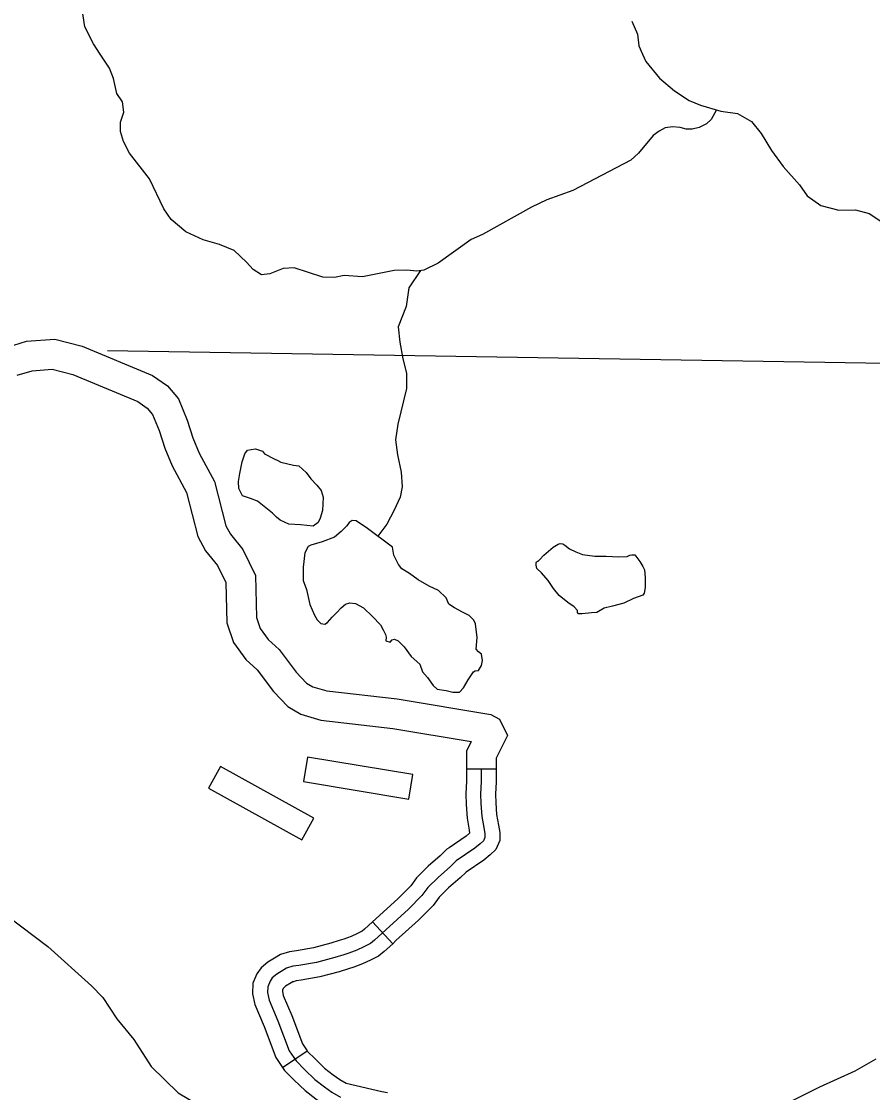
# Model space of a CAD drawing. Extents: x 0 to 3171, y 0 to 2059.
# Drawn here: x 1682.3 to 1753.8, y 964.2 to 1054.2 of the extents above; entities that cross this region are included whole.
import ezdxf

# ---------------------------------------------------------------- set-up
doc = ezdxf.new("R2010")
doc.units = 0
for name, color, linetype in [('Level 35', 7, 'Continuous'), ('Level 45', 7, 'Continuous'), ('Level 46', 7, 'Continuous'), ('Level 5', 7, 'Continuous'), ('Level 57', 7, 'Continuous')]:
    doc.layers.add(name, color=color, linetype=linetype)

msp = doc.modelspace()

# ---------------------------------------------------------------- linework, layer by layer
at = {"layer": 'Level 35'}
for points in [[(1688.906, 1051.472), (1688.331, 1052.352), (1687.613, 1053.778), (1687.232, 1056.21), (1687.041, 1056.858)], [(1733.543, 1054.249), (1734.04, 1053.153), (1734.136, 1052.17), (1734.455, 1051.472)], [(1740.675, 1046.785), (1740.212, 1045.969), (1739.816, 1045.63), (1739.204, 1045.306), (1738.623, 1045.165), (1738.106, 1045.176), (1737.604, 1045.32), (1736.971, 1045.362), (1736.355, 1045.288), (1735.842, 1045.015), (1735.347, 1044.642), (1734.116, 1043.142), (1733.473, 1042.567), (1728.59, 1040.021), (1726.418, 1039.228), (1725.126, 1038.611), (1721.006, 1036.309), (1720.045, 1035.897), (1717.287, 1033.911), (1716.095, 1033.329), (1715.496, 1033.255), (1714.662, 1033.329), (1713.579, 1033.299), (1710.92, 1032.766), (1709.403, 1032.865), (1708.571, 1032.721), (1707.605, 1032.743), (1705.179, 1033.531), (1704.263, 1033.454), (1703.136, 1033.006), (1702.454, 1032.931), (1701.732, 1033.39), (1701.191, 1034), (1700.146, 1034.972), (1698.923, 1035.475), (1697.552, 1035.876), (1696.094, 1036.542), (1694.864, 1037.595), (1694.253, 1038.472), (1693.038, 1041.011), (1691.345, 1043.16), (1690.866, 1044.139), (1690.606, 1044.97), (1690.613, 1045.771), (1690.869, 1046.608), (1690.758, 1047.458), (1690.299, 1048.17), (1690.017, 1049.418), (1689.673, 1050.299), (1688.906, 1051.472)], [(1734.455, 1051.472), (1734.735, 1050.859), (1735.886, 1049.454), (1737.149, 1048.385), (1738.359, 1047.582), (1739.33, 1047.176), (1741.036, 1046.68), (1742.438, 1046.496), (1743.596, 1045.81), (1744.409, 1044.801), (1745.293, 1043.377), (1746.276, 1042.037), (1747.629, 1040.485), (1748.29, 1039.575), (1749.433, 1038.754), (1750.954, 1038.372), (1752.337, 1038.406), (1753.49, 1038.086), (1755.708, 1036.627)], [(1715.792, 1033.292), (1714.814, 1031.829), (1714.6, 1030.274), (1713.939, 1028.564), (1714.072, 1027.281), (1714.322, 1025.882), (1714.637, 1024.684), (1714.62, 1023.382), (1713.908, 1020.387), (1713.708, 1019.066), (1713.858, 1017.8), (1714.175, 1016.368), (1714.258, 1015.135), (1714.102, 1014.248), (1713.599, 1013.158), (1712.984, 1012.003), (1712.227, 1010.974)], [(1703.363, 1012.915), (1702.112, 1013.911), (1701.51, 1014.143), (1700.861, 1014.375), (1700.537, 1014.977), (1700.514, 1015.58), (1700.623, 1016.252), (1700.815, 1017.225), (1701.046, 1017.897), (1701.278, 1018.199), (1701.579, 1018.268), (1701.95, 1018.315), (1702.529, 1018.129), (1702.691, 1017.897), (1703.502, 1017.48), (1703.819, 1017.328)], [(1703.819, 1017.328), (1704.081, 1017.202), (1705.146, 1016.947), (1705.586, 1016.901), (1706.189, 1016.321), (1706.594, 1015.79), (1707.092, 1015.255), (1707.463, 1014.815), (1707.625, 1014.259), (1707.578, 1013.146), (1707.366, 1012.502), (1707.208, 1012.127), (1706.791, 1011.825), (1706.243, 1011.881), (1705.709, 1011.941), (1704.752, 1011.999), (1704.011, 1012.312), (1703.71, 1012.59), (1703.363, 1012.915)], [(1711.339, 1011.635), (1710.405, 1012.278), (1710.058, 1012.302), (1709.803, 1012.139), (1709.618, 1011.861), (1709.131, 1011.375), (1708.576, 1010.911), (1707.55, 1010.506), (1706.6, 1010.228), (1706.352, 1010.1), (1706.097, 1009.59), (1705.958, 1008.385), (1705.935, 1007.249), (1706.213, 1006.508), (1706.514, 1005.233), (1706.885, 1004.352), (1707.116, 1003.958), (1707.417, 1003.634), (1707.765, 1003.587), (1707.996, 1003.726), (1708.39, 1004.19), (1708.784, 1004.561), (1709.131, 1004.955), (1709.502, 1005.279), (1709.873, 1005.395), (1710.336, 1005.326), (1711.008, 1004.955), (1711.772, 1004.236), (1712.444, 1003.541), (1712.675, 1003.124), (1712.861, 1002.73), (1712.93, 1002.498), (1712.884, 1002.197), (1713.255, 1002.081), (1713.43, 1002.269), (1713.62, 1002.318), (1713.939, 1002.176), (1714.431, 1001.692)], [(1714.871, 1007.832), (1714.246, 1008.226), (1713.945, 1008.596), (1713.574, 1009.384), (1713.458, 1010.056), (1711.339, 1011.635)], [(1730.16, 1004.528), (1729.372, 1004.459), (1729.071, 1004.459), (1729.002, 1004.575), (1729.002, 1004.737), (1728.724, 1005.038), (1728.168, 1005.409), (1727.45, 1005.989), (1726.986, 1006.591), (1726.523, 1007.263), (1725.967, 1007.889), (1725.573, 1008.26), (1725.527, 1008.538), (1725.527, 1008.631), (1725.527, 1008.747), (1725.55, 1008.816), (1725.643, 1008.886), (1725.689, 1008.886), (1725.805, 1009.001), (1726.176, 1009.395), (1726.94, 1010.044), (1727.357, 1010.299), (1727.542, 1010.369), (1727.751, 1010.346), (1727.936, 1010.23), (1728.307, 1009.929), (1728.839, 1009.674), (1729.418, 1009.442), (1730.438, 1009.303)], [(1730.438, 1009.303), (1731.411, 1009.303), (1732.453, 1009.256), (1733.171, 1009.28), (1733.379, 1009.372), (1733.542, 1009.419), (1733.796, 1009.419), (1733.889, 1009.303), (1734.236, 1008.862), (1734.491, 1008.445), (1734.63, 1008.144), (1734.677, 1007.518), (1734.677, 1006.661), (1734.584, 1006.197), (1734.468, 1006.012), (1733.704, 1005.757), (1732.87, 1005.34), (1731.92, 1005.108), (1731.225, 1004.922), (1730.623, 1004.575), (1730.16, 1004.528)], [(1714.431, 1001.692), (1715.028, 1000.886), (1715.751, 1000.232), (1715.96, 999.583), (1716.4, 999.097), (1716.863, 998.425), (1717.211, 998.123), (1717.952, 998.031), (1718.519, 997.891), (1719.075, 997.868), (1719.411, 998.239), (1719.805, 998.911), (1720.268, 999.583), (1720.407, 999.664), (1720.662, 999.699), (1720.94, 1000.116), (1721.009, 1000.534), (1720.94, 1001.067), (1720.662, 1001.252), (1720.477, 1001.484), (1720.569, 1002.478), (1720.43, 1003.613), (1720.291, 1003.938), (1719.898, 1004.309), (1719.319, 1004.61), (1718.647, 1004.958), (1718.184, 1005.259), (1717.952, 1005.815), (1717.327, 1006.418), (1716.539, 1006.789), (1715.612, 1007.322), (1714.871, 1007.832)], [(1681.172, 979.024), (1684.502, 976.511), (1688.176, 973.218), (1689.105, 972.228), (1690.294, 970.424), (1691.732, 968.706), (1693.177, 966.42), (1695.437, 964.228), (1698.123, 962.625), (1699.838, 961.361), (1701.305, 960.01), (1703.063, 957.999), (1704.08, 956.726), (1704.583, 954.177)], [(1754.05, 967.054), (1752.28, 966.049), (1749.315, 964.703)], [(1749.315, 964.703), (1746.807, 963.439), (1745.599, 962.357), (1744.796, 961.391), (1743.623, 960.56), (1741.795, 960.204), (1738.913, 960.186), (1738.168, 959.81), (1737.465, 958.75), (1736.455, 958.254), (1734.818, 958.142), (1734.1, 958.443), (1732.561, 959.111), (1730.685, 958.847)]]:
    msp.add_lwpolyline(points, dxfattribs=at)
at = {"layer": 'Level 45'}
for p, q in [((1719.658, 991.435), (1722.158, 991.435)), ((1711.765, 978.581), (1713.466, 976.749)), ((1704.213, 966.356), (1706.285, 967.755))]:
    msp.add_line(p, q, dxfattribs=at)
for points in [[(1720.908, 991.435), (1720.908, 990.381), (1720.851, 989.315), (1720.874, 988.515), (1720.955, 987.437), (1721.117, 986.499), (1721.21, 985.989), (1721.21, 985.676), (1721.082, 985.386), (1720.827, 985.143), (1720.376, 984.784), (1718.812, 983.706), (1718.291, 983.208), (1717.307, 982.35), (1716.426, 981.458), (1715.928, 980.786), (1714.782, 979.639), (1712.894, 977.924), (1711.933, 977.031), (1711.597, 976.753), (1711.053, 976.487), (1710.462, 976.208), (1709.779, 975.965), (1709.37, 975.817), (1708.617, 975.596), (1707.078, 975.177), (1705.584, 974.922), (1705.076, 974.853), (1704.544, 974.679), (1704.31, 974.551), (1703.721, 974.181), (1703.348, 973.868), (1703.163, 973.601), (1702.966, 973.138), (1702.943, 972.651), (1703.082, 972.013), (1703.823, 970.264), (1704.773, 967.761), (1705.352, 966.903), (1706.07, 966.185), (1706.927, 965.35), (1707.738, 964.725), (1708.363, 964.284), (1709.081, 963.867)], [(1719.658, 991.435), (1719.658, 990.415), (1719.6, 989.331), (1719.625, 988.45), (1719.713, 987.284), (1719.886, 986.281), (1719.932, 986.028), (1719.631, 985.789), (1718.211, 984.81)], [(1722.158, 991.435), (1722.158, 990.347), (1722.102, 989.299), (1722.122, 988.58), (1722.197, 987.591), (1722.348, 986.717), (1722.46, 986.102), (1722.46, 985.413), (1722.126, 984.655), (1721.65, 984.2), (1721.12, 983.779), (1719.63, 982.751)], [(1718.211, 984.81), (1718.021, 984.678), (1717.448, 984.131), (1716.45, 983.262), (1715.475, 982.273), (1714.979, 981.604), (1713.919, 980.543), (1712.049, 978.844), (1711.765, 978.581)], [(1719.63, 982.751), (1719.604, 982.734), (1719.134, 982.284), (1718.163, 981.439), (1717.378, 980.643), (1716.878, 979.967), (1715.645, 978.734), (1713.739, 977.003), (1713.466, 976.749)], [(1711.765, 978.581), (1711.108, 977.971), (1710.914, 977.81), (1710.511, 977.613), (1709.985, 977.365), (1709.355, 977.141), (1708.981, 977.005), (1708.278, 976.799), (1706.808, 976.399), (1705.394, 976.158), (1704.795, 976.076), (1704.047, 975.831), (1703.906, 975.755)], [(1713.466, 976.749), (1712.757, 976.091), (1712.28, 975.696), (1711.594, 975.36), (1710.939, 975.051), (1710.202, 974.789), (1709.76, 974.628), (1708.957, 974.393), (1707.348, 973.955), (1705.774, 973.686), (1705.357, 973.629), (1705.041, 973.526), (1705.102, 973.56)], [(1703.906, 975.755), (1703.677, 975.63), (1702.983, 975.193), (1702.417, 974.718), (1702.063, 974.209), (1701.728, 973.42), (1701.687, 972.546), (1701.886, 971.633), (1702.663, 969.798), (1703.656, 967.181), (1704.213, 966.356)], [(1705.102, 973.56), (1704.943, 973.473), (1704.46, 973.168), (1704.28, 973.017), (1704.263, 972.994), (1704.204, 972.855), (1704.2, 972.756), (1704.279, 972.394), (1704.984, 970.729), (1705.89, 968.34), (1706.285, 967.755)], [(1706.285, 967.755), (1706.321, 967.702), (1706.948, 967.074), (1707.748, 966.296), (1708.48, 965.731), (1709.038, 965.338), (1709.547, 965.042), (1712.55, 964.345), (1713.032, 964.242)], [(1704.213, 966.356), (1704.383, 966.104), (1705.192, 965.295), (1706.107, 964.405), (1706.996, 963.718), (1707.688, 963.231), (1708.616, 962.692), (1712.006, 961.905), (1712.508, 961.798)]]:
    msp.add_lwpolyline(points, dxfattribs=at)
at = {"layer": 'Level 46'}
for points in [[(1681.105, 1026.864), (1682.719, 1027.356), (1685.092, 1027.521), (1687.38, 1026.939), (1693.287, 1024.484), (1694.543, 1023.597), (1695.46, 1022.511), (1696.209, 1020.721), (1696.679, 1019.236), (1697.201, 1017.953), (1698.504, 1015.574), (1699.451, 1011.861), (1699.834, 1011.154), (1700.885, 1009.859), (1701.938, 1007.675), (1702.017, 1004.142), (1702.327, 1003.223), (1703.004, 1002.291), (1703.923, 1001.459), (1705.359, 999.551), (1706.215, 998.646), (1706.749, 998.338), (1707.926, 997.993), (1713.841, 997.306), (1721.719, 995.994), (1722.438, 995.612), (1723.124, 994.233), (1722.158, 992.32), (1722.158, 991.435)], [(1681.935, 1024.504), (1683.176, 1024.881), (1684.865, 1024.999), (1686.588, 1024.561), (1692.071, 1022.281), (1692.84, 1021.739), (1693.302, 1021.192), (1693.859, 1019.86), (1694.326, 1018.386), (1694.939, 1016.879), (1696.159, 1014.65), (1697.105, 1010.943), (1697.746, 1009.759), (1698.76, 1008.51), (1699.451, 1007.077), (1699.526, 1003.703), (1700.081, 1002.062), (1701.133, 1000.613), (1702.068, 999.765), (1703.446, 997.935), (1704.65, 996.663), (1705.76, 996.023), (1707.426, 995.534), (1713.491, 994.83), (1720.071, 993.734), (1719.657, 992.915), (1719.658, 991.435)]]:
    msp.add_lwpolyline(points, dxfattribs=at)
at = {"layer": 'Level 5'}
msp.add_lwpolyline([(1761.799, 1025.377), (1689.523, 1026.551)], dxfattribs=at)
at = {"layer": 'Level 57'}
for p, q in [((1699.007, 991.633), (1697.995, 989.812)), ((1706.837, 987.282), (1699.007, 991.633)), ((1706.319, 992.416), (1705.98, 990.361)), ((1715.158, 990.955), (1706.319, 992.416)), ((1714.818, 988.9), (1715.158, 990.955)), ((1697.995, 989.812), (1705.825, 985.461)), ((1705.98, 990.361), (1714.818, 988.9)), ((1705.825, 985.461), (1706.837, 987.282))]:
    msp.add_line(p, q, dxfattribs=at)

doc.saveas('drawing.dxf')
